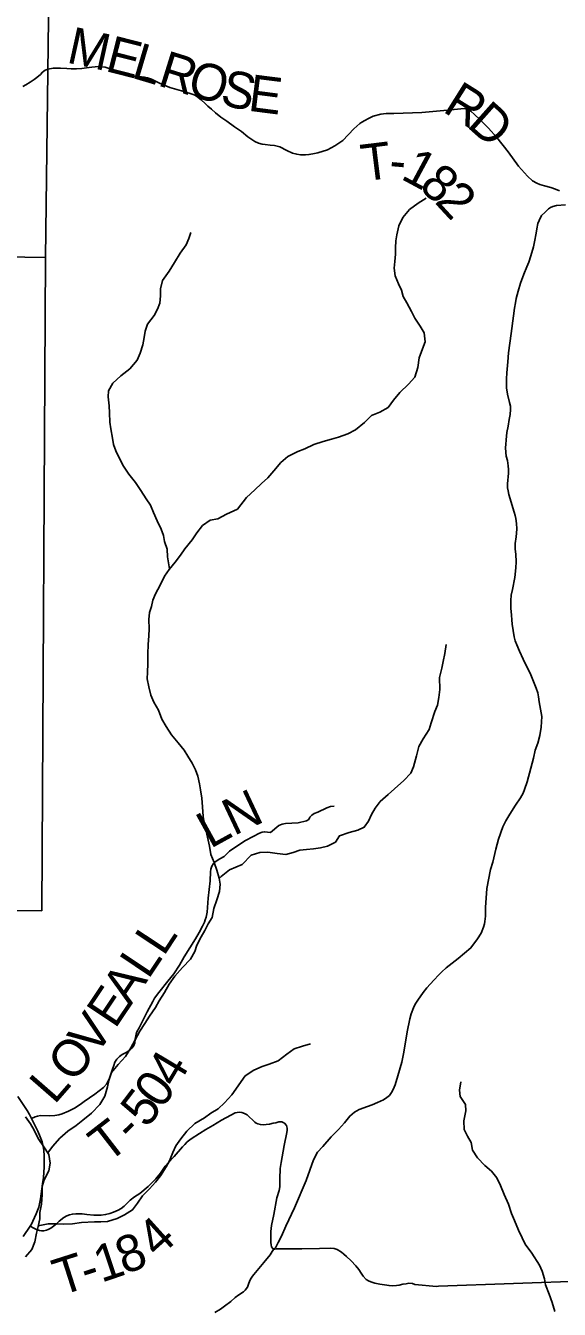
# Model space of a CAD drawing. Extents: x 0 to 191, y 0 to 55.
# Drawn here: x 149.011 to 149.425, y 22.237 to 23.231 of the extents above; entities that cross this region are included whole.
import ezdxf

# ---------------------------------------------------------------- set-up
doc = ezdxf.new("R2010")
doc.units = 0
for name, color, linetype in [('GM_X_Corporation', 7, 'Continuous'), ('GM_X_County_Road', 7, 'Continuous'), ('GM_X_Minor_River', 7, 'Continuous'), ('GM_X_Township_Road', 7, 'Continuous'), ('GM_X_Township_Road_Text', 7, 'Continuous')]:
    doc.layers.add(name, color=color, linetype=linetype)

msp = doc.modelspace()

# ---------------------------------------------------------------- linework, layer by layer
at = {"layer": 'GM_X_Corporation'}
for points in [[(149.03316, 23.56525), (149.02664, 23.05167), (148.5174, 23.05975), (148.52633, 23.57659)], [(148.5174, 23.05975), (149.02664, 23.05167), (149.02382, 22.54552), (148.50931, 22.55089)]]:
    msp.add_lwpolyline(points, close=True, dxfattribs=at)
at = {"layer": 'GM_X_County_Road'}
msp.add_lwpolyline([(149.00533, 22.40157), (149.0124, 22.39065), (149.01432, 22.38753), (149.0158, 22.38466), (149.01831, 22.37982), (149.02076, 22.37475), (149.0226, 22.37026), (149.02402, 22.36645), (149.02494, 22.36274), (149.02535, 22.35982), (149.02577, 22.35589), (149.02572, 22.34686), (149.02522, 22.33887), (149.02444, 22.33383), (149.02274, 22.32229), (149.02204, 22.31839), (149.02145, 22.31578), (149.01956, 22.31062), (149.01694, 22.30491), (149.01586, 22.30277), (149.01494, 22.30121), (149.00944, 22.29316)], dxfattribs=at)
at = {"layer": 'GM_X_Minor_River'}
for points in [[(149.17535, 22.85661), (149.18233, 22.86564), (149.18888, 22.8716), (149.19392, 22.8764), (149.19879, 22.88082), (149.20364, 22.88638), (149.20885, 22.89269), (149.21447, 22.8975), (149.22217, 22.90139), (149.22763, 22.90335), (149.23459, 22.90667), (149.24175, 22.90903), (149.24834, 22.91082), (149.25362, 22.9124), (149.26096, 22.91496), (149.26679, 22.91806), (149.27372, 22.92365), (149.27932, 22.92921), (149.28553, 22.93175), (149.2921, 22.93544), (149.2962, 22.94099), (149.30104, 22.94711), (149.30777, 22.95345), (149.31281, 22.95882), (149.31517, 22.96643), (149.31622, 22.97384), (149.31878, 22.98088), (149.32079, 22.98621), (149.31995, 22.99321), (149.31686, 22.99829), (149.31281, 23.0045), (149.3101, 23.00977), (149.30643, 23.01636), (149.30372, 23.02144), (149.30233, 23.02635), (149.3, 23.03125), (149.29747, 23.03747), (149.29664, 23.04333), (149.29714, 23.04846), (149.29783, 23.05415), (149.29777, 23.05908), (149.29808, 23.06439), (149.29878, 23.06914), (149.3004, 23.07617), (149.30353, 23.08265), (149.30875, 23.08878), (149.31531, 23.09379), (149.3215, 23.09747)], [(149.12287, 22.81033), (149.12108, 22.81964), (149.12088, 22.82553), (149.11897, 22.83159), (149.1182, 22.83634), (149.11629, 22.84108), (149.11324, 22.84752), (149.11038, 22.85415), (149.1079, 22.85965), (149.10467, 22.86457), (149.10067, 22.8712), (149.09629, 22.87726), (149.09115, 22.8837), (149.08716, 22.88995), (149.0843, 22.89544), (149.08106, 22.9017), (149.07934, 22.90662), (149.07857, 22.91175), (149.07723, 22.91876), (149.07665, 22.92408), (149.07625, 22.93129), (149.07605, 22.9366), (149.07527, 22.94362), (149.07545, 22.94837), (149.07886, 22.95426), (149.0851, 22.95997), (149.09192, 22.96531), (149.0976, 22.97216), (149.10005, 22.97748), (149.10213, 22.98394), (149.10325, 22.98964), (149.104, 22.99458), (149.1057, 22.9999), (149.11099, 23.00674), (149.11345, 23.0115), (149.11534, 23.01625), (149.11589, 23.02194), (149.11569, 23.02745), (149.11739, 23.0339), (149.12249, 23.04113), (149.12665, 23.04779), (149.131, 23.05483), (149.13573, 23.06129), (149.13781, 23.06623), (149.13931, 23.07098)], [(149.02849, 22.35786), (149.03215, 22.36292), (149.03783, 22.36939), (149.04408, 22.37472), (149.05033, 22.37911), (149.05563, 22.3833), (149.06245, 22.38864), (149.0687, 22.3953), (149.07267, 22.40176), (149.07474, 22.40917), (149.07587, 22.41392), (149.07775, 22.42019), (149.08286, 22.42647), (149.08873, 22.43256), (149.09289, 22.43922), (149.0961, 22.44549), (149.09969, 22.45215), (149.10366, 22.45823), (149.10725, 22.46394), (149.11179, 22.47059), (149.11482, 22.47573), (149.11879, 22.48219), (149.12257, 22.48866), (149.12692, 22.49474), (149.13278, 22.50141), (149.13903, 22.50788), (149.14243, 22.51396), (149.14394, 22.51871), (149.14715, 22.52537), (149.15017, 22.53012), (149.15263, 22.53544), (149.15566, 22.5402), (149.15716, 22.54722), (149.15942, 22.55387), (149.16149, 22.56033), (149.16205, 22.56603), (149.16109, 22.57077), (149.15937, 22.57703), (149.15727, 22.5829), (149.15479, 22.58916), (149.15383, 22.59561), (149.15229, 22.60244), (149.15114, 22.60718), (149.14981, 22.61192), (149.14884, 22.61856), (149.14826, 22.62596), (149.14767, 22.63279), (149.14671, 22.63905), (149.14594, 22.64379), (149.1446, 22.64967), (149.14288, 22.65479), (149.1404, 22.6599), (149.13698, 22.66521), (149.13412, 22.66994), (149.12936, 22.67562), (149.12423, 22.68168), (149.12004, 22.68831), (149.1168, 22.69399), (149.11413, 22.70081), (149.1107, 22.70707), (149.10841, 22.71256), (149.10669, 22.71901), (149.10554, 22.72527), (149.10572, 22.73021), (149.10608, 22.73666), (149.10607, 22.74444), (149.10624, 22.75165), (149.10661, 22.75849), (149.10697, 22.76399), (149.10677, 22.77101), (149.10733, 22.77652), (149.10883, 22.78127), (149.10996, 22.78602), (149.11185, 22.79096), (149.11563, 22.7978), (149.11884, 22.80483), (149.12243, 22.80978), (149.12716, 22.81568), (149.13132, 22.82101), (149.13454, 22.82576), (149.14021, 22.8328), (149.14381, 22.83832), (149.14835, 22.84402), (149.15422, 22.84803), (149.16029, 22.84919), (149.16692, 22.85262), (149.17535, 22.85661)], [(149.17913, 22.5814), (149.18612, 22.5886), (149.19272, 22.59058), (149.19895, 22.59085), (149.20615, 22.5898), (149.21278, 22.58894), (149.21843, 22.59071), (149.22371, 22.5923), (149.22881, 22.59293), (149.23428, 22.59356), (149.23957, 22.5942), (149.24504, 22.5956), (149.25124, 22.59871), (149.2544, 22.60348), (149.26193, 22.60623), (149.26852, 22.60802), (149.2736, 22.61017), (149.27676, 22.61495), (149.27916, 22.62009), (149.28193, 22.62506), (149.28584, 22.63003), (149.29201, 22.63561), (149.29688, 22.63984), (149.30417, 22.64637), (149.30959, 22.65213), (149.31179, 22.65708), (149.31415, 22.66564), (149.31595, 22.67287), (149.31928, 22.67878), (149.32373, 22.68604), (149.32537, 22.69118), (149.32829, 22.69974), (149.33031, 22.7047), (149.33137, 22.71078), (149.33205, 22.71685), (149.33193, 22.72632), (149.33374, 22.73336), (149.33481, 22.73868), (149.33587, 22.74476), (149.33692, 22.75178)], [(149.16117, 22.57039), (149.16279, 22.57191), (149.16923, 22.57725), (149.17913, 22.5814)], [(149.18139, 22.41767), (149.18817, 22.42203), (149.19457, 22.42477), (149.19984, 22.42654), (149.2068, 22.42928), (149.21355, 22.43429), (149.21936, 22.43854), (149.22577, 22.44051), (149.23199, 22.4423)], [(149.02103, 22.30131), (149.02887, 22.30293), (149.03494, 22.30295), (149.04101, 22.30259), (149.04765, 22.30299), (149.05448, 22.30396), (149.06473, 22.30438), (149.06947, 22.30439), (149.07478, 22.30479), (149.08217, 22.30709), (149.08786, 22.30996), (149.09411, 22.31377), (149.09789, 22.31891), (149.10187, 22.32461), (149.10736, 22.33013), (149.1119, 22.33508), (149.11568, 22.34003), (149.12022, 22.34707), (149.12287, 22.35182), (149.12532, 22.35828), (149.12777, 22.36341), (149.13156, 22.36874), (149.13629, 22.37483), (149.14235, 22.38054), (149.14973, 22.38493), (149.15485, 22.38855), (149.16053, 22.39199), (149.16546, 22.39656), (149.17094, 22.40284), (149.18139, 22.41767)], [(149.40918, 22.27086), (149.40343, 22.28013), (149.39823, 22.28727), (149.39591, 22.29217), (149.393, 22.29801), (149.39007, 22.30555), (149.38773, 22.31102), (149.38518, 22.31819), (149.38207, 22.32554), (149.37914, 22.33252), (149.37623, 22.33854), (149.37201, 22.3438), (149.36704, 22.34809), (149.36129, 22.35409), (149.35743, 22.3601), (149.35642, 22.36596), (149.35352, 22.37086), (149.351, 22.37594), (149.35073, 22.38276), (149.35214, 22.39055), (149.35208, 22.39529), (149.34785, 22.40149), (149.34722, 22.40641), (149.34828, 22.41287)], [(149.01109, 22.27726), (149.01601, 22.28315), (149.01846, 22.28905), (149.01978, 22.29569), (149.02091, 22.30082), (149.02241, 22.3069), (149.0224, 22.31164), (149.02352, 22.31829), (149.02408, 22.32569), (149.02406, 22.33196), (149.02557, 22.3369), (149.02916, 22.34393), (149.03028, 22.35001), (149.02932, 22.35665), (149.02532, 22.36252), (149.02114, 22.36915), (149.0179, 22.3754), (149.01504, 22.38051), (149.01123, 22.38582)], [(149.42129, 22.23507), (149.41914, 22.24188), (149.4168, 22.24831), (149.41407, 22.25568), (149.41326, 22.26042), (149.41131, 22.26628), (149.40918, 22.27086)]]:
    msp.add_lwpolyline(points, dxfattribs=at)
at = {"layer": 'GM_X_Township_Road'}
msp.add_line((149.3311, 22.25456), (149.52585, 22.26181), dxfattribs=at)
for points in [[(149.02733, 23.19711), (149.02652, 23.19679), (149.0244, 23.19508), (149.02273, 23.19343), (149.02002, 23.19108), (149.01785, 23.18957), (149.01476, 23.18733), (149.0116, 23.18542), (149.00928, 23.1841)], [(149.42478, 23.10327), (149.42171, 23.10455), (149.41808, 23.10584), (149.41317, 23.10712), (149.40968, 23.10812), (149.40718, 23.10919), (149.40383, 23.11097), (149.3999, 23.1147), (149.39308, 23.12236), (149.38503, 23.13341), (149.37619, 23.14459), (149.36978, 23.15186), (149.36309, 23.15841), (149.35903, 23.1624), (149.35603, 23.16489), (149.35368, 23.16618), (149.35098, 23.1671), (149.33794, 23.16582), (149.31828, 23.16404), (149.29652, 23.16315), (149.29054, 23.16309), (149.28634, 23.16267), (149.2806, 23.16116), (149.27692, 23.15935), (149.27396, 23.15765), (149.27159, 23.15641), (149.27003, 23.15531), (149.26558, 23.15125), (149.25699, 23.14224), (149.25083, 23.13807), (149.24499, 23.13502), (149.23771, 23.1328), (149.23375, 23.13186), (149.23076, 23.13129), (149.2281, 23.13123), (149.22428, 23.13123), (149.22129, 23.13153), (149.21791, 23.13252), (149.21352, 23.13461), (149.20811, 23.13733), (149.20402, 23.13832), (149.20061, 23.13862), (149.19696, 23.13903), (149.19443, 23.13944), (149.19155, 23.14018), (149.18872, 23.1415), (149.18348, 23.14507), (149.17845, 23.14914), (149.173, 23.15288), (149.16708, 23.15718), (149.16252, 23.16027), (149.15835, 23.1637), (149.15529, 23.16645), (149.15239, 23.16893), (149.15047, 23.17079), (149.14726, 23.17384), (149.14355, 23.17647), (149.14182, 23.17753), (149.1402, 23.17823), (149.13372, 23.18015), (149.12831, 23.18168), (149.1231, 23.18335), (149.11498, 23.18675), (149.10873, 23.18984), (149.10582, 23.19081), (149.10329, 23.19135), (149.0989, 23.19186), (149.09416, 23.19195), (149.09214, 23.19206), (149.09004, 23.19238), (149.08816, 23.19295), (149.08558, 23.1939), (149.07878, 23.197), (149.07529, 23.19841), (149.07281, 23.19906), (149.07064, 23.19942), (149.06768, 23.19946), (149.06523, 23.19932), (149.06269, 23.19906), (149.05849, 23.19852), (149.05495, 23.19807), (149.05075, 23.19785), (149.04655, 23.19785), (149.04327, 23.19792), (149.03836, 23.19819), (149.03271, 23.19823), (149.02855, 23.19759), (149.02733, 23.19711)], [(149.42941, 23.09229), (149.42244, 23.09177), (149.41963, 23.09122), (149.41773, 23.09042), (149.41618, 23.08939), (149.41339, 23.08657), (149.41095, 23.08409), (149.40893, 23.08032), (149.40806, 23.07791), (149.40719, 23.07379), (149.40683, 23.07034), (149.40553, 23.06364), (149.40458, 23.0598), (149.40252, 23.05299), (149.40093, 23.04804), (149.39951, 23.04447), (149.39709, 23.03861), (149.39455, 23.03171), (149.39269, 23.02557), (149.39134, 23.01987), (149.39075, 23.01658), (149.38996, 23.01222), (149.38909, 23.0064), (149.38742, 22.99273), (149.38623, 22.98517), (149.38524, 22.97764), (149.38469, 22.97067), (149.38413, 22.96219), (149.38386, 22.95763), (149.38374, 22.95395), (149.38378, 22.95054), (149.38445, 22.94583), (149.38612, 22.93913), (149.38683, 22.93636), (149.38695, 22.9339), (149.38655, 22.92994), (149.38588, 22.9261), (149.38497, 22.92095), (149.38413, 22.916), (149.38346, 22.91041), (149.38314, 22.90661), (149.38306, 22.90443), (149.38334, 22.90063), (149.38362, 22.89758), (149.38445, 22.89445), (149.38489, 22.89227), (149.38512, 22.89021), (149.38524, 22.88732), (149.3852, 22.8845), (149.38445, 22.87615), (149.38461, 22.87306), (149.38493, 22.87088), (149.38552, 22.86798), (149.38651, 22.86454), (149.3879, 22.86034), (149.3898, 22.85436), (149.39059, 22.8517), (149.39107, 22.84937), (149.39158, 22.8456), (149.39174, 22.84128), (149.39158, 22.83792), (149.39111, 22.83522), (149.39051, 22.83007), (149.39059, 22.82564), (149.39095, 22.82164), (149.39123, 22.81593), (149.39103, 22.81118), (149.39024, 22.80369), (149.38829, 22.79434), (149.38742, 22.78998), (149.38699, 22.78582), (149.38722, 22.77984), (149.38774, 22.77453), (149.38798, 22.77097), (149.38825, 22.7676), (149.38897, 22.76265), (149.38972, 22.75782), (149.39055, 22.75469), (149.39178, 22.7514), (149.39372, 22.74664), (149.39657, 22.74042), (149.40252, 22.72822), (149.40683, 22.71792), (149.40798, 22.7144), (149.40858, 22.71135), (149.40917, 22.70731), (149.41103, 22.69594), (149.41056, 22.68774), (149.40965, 22.68136), (149.40798, 22.67534), (149.40608, 22.66987), (149.40462, 22.66373), (149.40256, 22.65589), (149.39978, 22.64547), (149.39776, 22.63937), (149.39677, 22.63667), (149.39472, 22.6329), (149.39079, 22.6272), (149.38622, 22.62026), (149.38318, 22.61504), (149.381, 22.61045), (149.37748, 22.60082), (149.37542, 22.5931), (149.37308, 22.58319), (149.37134, 22.57741), (149.36853, 22.56275), (149.36777, 22.55166), (149.36754, 22.54833), (149.3675, 22.5414), (149.36706, 22.53712), (149.3667, 22.53526), (149.36599, 22.53272), (149.36401, 22.52817), (149.3614, 22.52369), (149.35613, 22.51664), (149.34642, 22.50844), (149.33695, 22.50123), (149.33374, 22.49826), (149.33145, 22.49584), (149.32748, 22.49168), (149.3221, 22.48566), (149.31928, 22.48217), (149.31509, 22.47627), (149.31314, 22.4731), (149.31164, 22.47025), (149.30994, 22.46573), (149.30879, 22.46181), (149.30688, 22.45163), (149.30419, 22.4359), (149.30269, 22.4283), (149.2996, 22.41748), (149.29754, 22.41071), (149.29603, 22.40694), (149.29468, 22.40469), (149.29306, 22.40239), (149.291, 22.40072), (149.2885, 22.39898), (149.28387, 22.3968), (149.27983, 22.39522), (149.27622, 22.39391), (149.26969, 22.39141), (149.26604, 22.38947), (149.26232, 22.38638), (149.2582, 22.38127), (149.25364, 22.37604), (149.24806, 22.37038), (149.2414, 22.36293), (149.23748, 22.35846), (149.23436, 22.35246), (149.22853, 22.33651), (149.21961, 22.31524), (149.21296, 22.30113), (149.20955, 22.29337), (149.20702, 22.28834), (149.20567, 22.28592), (149.20474, 22.28437), (149.20339, 22.28295), (149.20238, 22.28142), (149.20074, 22.27895), (149.19578, 22.27297), (149.18812, 22.26368), (149.18705, 22.26245), (149.18552, 22.25995), (149.18471, 22.25823), (149.18424, 22.25686), (149.18311, 22.25397), (149.18146, 22.25159), (149.18014, 22.25037), (149.17657, 22.24803), (149.17362, 22.24589), (149.17017, 22.24288), (149.16524, 22.23906), (149.16213, 22.23694), (149.15781, 22.2343)], [(149.10552, 22.46709), (149.10972, 22.47523), (149.11125, 22.4777), (149.11458, 22.48213), (149.12148, 22.49095), (149.12604, 22.49662), (149.13046, 22.50331), (149.13422, 22.50968), (149.14277, 22.52363), (149.14561, 22.52865), (149.14826, 22.53353), (149.14975, 22.53655), (149.15049, 22.53855), (149.15105, 22.54059), (149.15189, 22.54427), (149.15226, 22.54789), (149.15272, 22.55519), (149.15427, 22.5687), (149.15458, 22.57569), (149.15486, 22.57783), (149.15551, 22.57992), (149.15686, 22.58206), (149.15802, 22.58336), (149.16174, 22.58573), (149.16504, 22.5875), (149.1663, 22.58871), (149.16932, 22.59173), (149.17638, 22.59666), (149.18164, 22.59991), (149.18745, 22.60312), (149.19233, 22.60553), (149.19451, 22.60632), (149.19647, 22.6067), (149.19874, 22.60632), (149.20107, 22.60614), (149.20734, 22.61162), (149.2099, 22.61255), (149.2125, 22.61297), (149.22241, 22.61372), (149.22878, 22.61514), (149.23063, 22.61621), (149.23136, 22.61791), (149.23297, 22.61965), (149.23467, 22.62076), (149.2377, 22.62181), (149.24469, 22.62535), (149.24754, 22.62627), (149.25025, 22.62643)], [(149.0158, 22.38466), (149.01878, 22.38586), (149.02056, 22.38639), (149.02285, 22.38675), (149.03017, 22.38667), (149.03393, 22.38681), (149.03697, 22.38733), (149.03971, 22.38812), (149.04441, 22.39012), (149.0491, 22.39258), (149.05357, 22.39537), (149.05654, 22.39765), (149.06491, 22.40337), (149.07174, 22.40853), (149.07388, 22.41122), (149.07607, 22.41513), (149.07788, 22.42047), (149.07881, 22.42359), (149.07955, 22.42568), (149.08053, 22.42814), (149.08188, 22.43042), (149.08402, 22.43251), (149.08601, 22.43414), (149.08913, 22.43577), (149.0922, 22.43763), (149.09355, 22.43893), (149.09489, 22.44065), (149.09578, 22.44306), (149.09624, 22.44595), (149.09694, 22.44999), (149.09754, 22.45171), (149.09922, 22.45487), (149.10552, 22.46709)], [(149.01494, 22.30121), (149.01769, 22.29951), (149.01978, 22.29856), (149.02212, 22.29781), (149.02366, 22.29753), (149.02538, 22.29756), (149.02739, 22.298), (149.02884, 22.29853), (149.03081, 22.29967), (149.0329, 22.30115), (149.03522, 22.30296), (149.03731, 22.30497), (149.04098, 22.30781), (149.04335, 22.3092), (149.04541, 22.30993), (149.04758, 22.31054), (149.05017, 22.31073), (149.05274, 22.31079), (149.05522, 22.31065), (149.05864, 22.31023), (149.06421, 22.30959), (149.06987, 22.30965), (149.07327, 22.31004), (149.0765, 22.31085), (149.07942, 22.31193), (149.08299, 22.3136), (149.08519, 22.31486), (149.08764, 22.31658), (149.09228, 22.32139), (149.09572, 22.32388), (149.09965, 22.32653), (149.10619, 22.33196), (149.10923, 22.33486), (149.11204, 22.33781), (149.11569, 22.34218), (149.11942, 22.34756), (149.12193, 22.35057), (149.12385, 22.35252), (149.12642, 22.35497), (149.13291, 22.36246), (149.13469, 22.3645), (149.1365, 22.36633), (149.13945, 22.3687), (149.14592, 22.37282), (149.15087, 22.37592), (149.15636, 22.37918), (149.16308, 22.38335), (149.17026, 22.3872), (149.17372, 22.38893), (149.17525, 22.38929), (149.17689, 22.38946), (149.17887, 22.38926), (149.18079, 22.38848), (149.18291, 22.38725), (149.18895, 22.38168), (149.18996, 22.38101), (149.19113, 22.38035), (149.19316, 22.37976), (149.19519, 22.37968), (149.1977, 22.37984), (149.20012, 22.38018), (149.20302, 22.38085), (149.20505, 22.38124), (149.20748, 22.38188), (149.20965, 22.38193), (149.21171, 22.38096), (149.21327, 22.37904), (149.21397, 22.37711), (149.21397, 22.37555), (149.21358, 22.37366), (149.21155, 22.36358), (149.20934, 22.35057), (149.20854, 22.34567), (149.2084, 22.34299), (149.20826, 22.3406), (149.20823, 22.33695), (149.20815, 22.33168), (149.20767, 22.32873), (149.206, 22.3231), (149.20344, 22.31007), (149.20177, 22.30165), (149.20124, 22.29708), (149.2011, 22.29366), (149.20115, 22.2885), (149.20141, 22.28671), (149.20187, 22.28523), (149.20258, 22.28396), (149.20339, 22.28295), (149.20543, 22.28354), (149.20749, 22.28362), (149.21213, 22.28349), (149.22536, 22.28346), (149.2389, 22.28371), (149.24726, 22.28413), (149.25026, 22.28371), (149.25252, 22.28302), (149.25584, 22.28104), (149.25781, 22.2794), (149.25993, 22.27761), (149.26333, 22.27438), (149.26703, 22.27051), (149.26935, 22.26764), (149.2711, 22.2648), (149.27286, 22.26229), (149.27514, 22.25978), (149.27676, 22.25867), (149.27871, 22.25789), (149.28174, 22.25708), (149.28553, 22.2563), (149.29283, 22.25505), (149.29528, 22.25494), (149.29846, 22.25513), (149.30068, 22.25552), (149.30344, 22.25614), (149.30595, 22.25647), (149.30818, 22.25683), (149.31102, 22.25658), (149.31286, 22.25594), (149.32943, 22.25449), (149.3311, 22.25456)]]:
    msp.add_lwpolyline(points, dxfattribs=at)

# ---------------------------------------------------------------- texts
at = {"layer": 'GM_X_Township_Road_Text'}
for s, rotation, p in [('M', 347.60158, (149.04225, 23.20285)), ('E', 345.73612, (149.07212, 23.19629)), ('L', 343.46947, (149.09243, 23.19113)), ('R', 342.69441, (149.11271, 23.18511)), ('O', 343.25807, (149.13528, 23.17808)), ('S', 346.71137, (149.16102, 23.1704)), ('E', 352.80172, (149.18292, 23.1654)), ('R', 327.87216, (149.3335, 23.16512)), ('D', 318.40216, (149.35227, 23.15345)), ('T', 7.06813, (149.27277, 23.11056)), ('1', 331.74507, (149.301, 23.11299)), ('-', 354.94337, (149.29227, 23.11315)), ('8', 318.00428, (149.31494, 23.10574)), ('2', 312.72528, (149.32745, 23.09452)), ('N', 25.18832, (149.17248, 22.60328)), ('L', 28.81567, (149.15429, 22.59325)), ('L', 56.56149, (149.11819, 22.50958)), ('L', 56.25957, (149.1063, 22.49177)), ('A', 56.24863, (149.09241, 22.47098)), ('E', 56.23925, (149.0806, 22.45331)), ('V', 54.15493, (149.06532, 22.43212)), ('O', 50.13892, (149.04796, 22.41121)), ('4', 59.19971, (149.1281, 22.40733)), ('L', 48.90921, (149.03356, 22.39469)), ('0', 54.3296, (149.11645, 22.39091)), ('5', 52.71482, (149.10533, 22.37629)), ('T', 37.74079, (149.07457, 22.34932)), ('-', 44.86673, (149.09427, 22.36487)), ('4', 42.07492, (149.11365, 22.27559)), ('1', 18.56463, (149.06989, 22.25721)), ('8', 21.58088, (149.08802, 22.26334)), ('T', 17.76002, (149.03814, 22.24701)), ('-', 17.91204, (149.05846, 22.25351))]:
    msp.add_text(s, height=0.02841, rotation=rotation, dxfattribs=at).set_placement(p)

doc.saveas('drawing.dxf')
